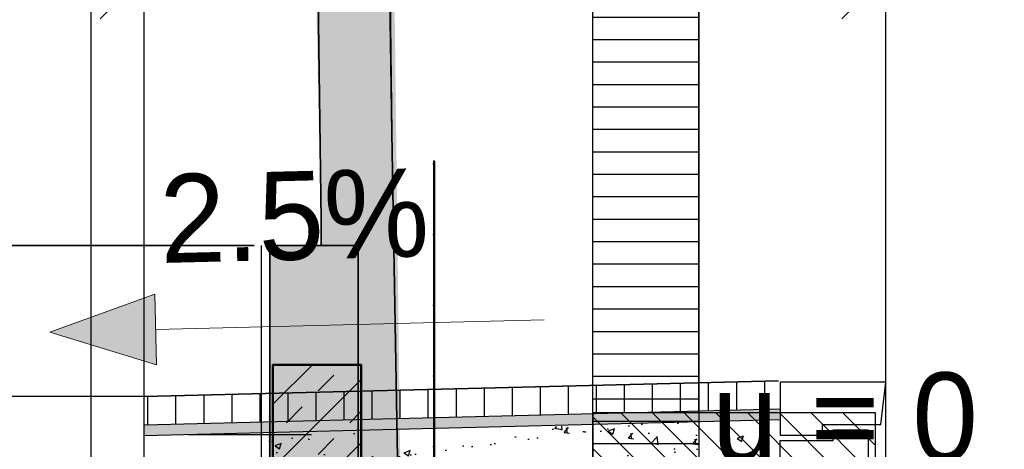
# Model space of a CAD drawing. Extents: x -805 to 3526, y -961 to 1039.
# Tile 446 of 471: x 1490.75 to 1493.53, y 37.18 to 38.4. Entities that reach past the tile are written whole.
import ezdxf
from ezdxf.enums import TextEntityAlignment as Align

# ---------------------------------------------------------------- set-up
doc = ezdxf.new("R2010")
doc.units = 0
doc.layers.get('0').update_dxf_attribs({"color": 251})
for name, color, linetype in [('361___H__Lichtraumprofil GC Hauptgleise', 8, 'Continuous'), ('Lichtraumprofil', 9, 'Continuous'), ('Schnitt 3 m', 251, 'Continuous'), ('TTK-B-Verm', 251, 'Continuous'), ('TTK-P-Abbruch', 40, 'Continuous'), ('TTK-P-PU', 12, 'Continuous'), ('TTK-P-QP Block', 162, 'Continuous')]:
    doc.layers.add(name, color=color, linetype=linetype)
for name, color, linetype, lineweight in [('EB-2236S-DS-TS-LIN', 162, 'Continuous', 25), ('EB-2236S-DS-TS-SRA', 42, 'Continuous', 25), ('EB-2236S-GLEIS-TXT', 7, 'Continuous', 25), ('EB-2236S-NEIGUNG-LIN', 7, 'Continuous', 18), ('EB-2236S-NEIGUNG-TXT', 7, 'Continuous', 25), ('EB-2236S-PLANUM-LIN', 12, 'Continuous', 35), ('EB-2236S-Q-BAHNSTEIG-LIN', 162, 'Continuous', 25), ('VE22-087 - Bf_Dorsten-Hervest ModellRevit2021_rvt-1-Schnitt 2$0$A-FLOR-HRAL', 11, 'Continuous', 9), ('VE22-087 - Bf_Dorsten-Hervest ModellRevit2021_rvt-1-Schnitt 2$0$A-WALL', 113, 'Continuous', 9), ('VE22-087 - Bf_Dorsten-Hervest ModellRevit2021_rvt-1-Schnitt 2$0$A-WALL-PATT', 111, 'Continuous', 35)]:
    doc.layers.add(name, color=color, linetype=linetype, lineweight=lineweight)
doc.styles.add('AKG DIN 6776', font='AKG_DIN67.TTF')
doc.styles.add('PROVI', font='PROVI.SHX')
doc.dimstyles.new('TTK', dxfattribs={"dimtxt": 2.5, "dimasz": 2.5, "dimexe": 3.5, "dimexo": 0.1, "dimgap": 1, "dimtad": 1, "dimzin": 0, "dimtxsty": 'AKG DIN 6776', "dimblk": 'OBLIQUE', "dimcen": -0.09, "dimdle": 3, "dimclrd": 256, "dimclre": 256, "dimclrt": 256, "dimadec": 3, "dimazin": 0, "dimtfac": 1, "dimtofl": 0, "dimtmove": 0, "dimatfit": 3, "dimldrblk": 'OBLIQUE', "dimfxl": 7, "dimfxlon": 1, "dimtolj": 1, "dimtzin": 0, "dimlwd": -1, "dimlwe": -1, "dimarcsym": 0})

# ---------------------------------------------------------------- blocks, each defined once
blk = doc.blocks.new('PVI_QNPF')
at = {"color": 0, "linetype": 'ByBlock'}
for p, q in [((0.4, -0.1), (0.4, 0.1)), ((0.7, 0), (0.4, 0.1)), ((0.4000000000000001, -9.337575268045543e-15), (-0.7, 1.726538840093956e-13)), ((0.7, 0), (0.4, -0.1))]:
    blk.add_line(p, q, dxfattribs=at)
blk.add_solid([(0.4, -0.1), (0.4, 0.1), (0.7, 0)], dxfattribs=at)
blk = doc.blocks.new('Pvi_Bstg76l')
at = {"color": 0}
blk.add_line((-0.2999999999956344, -0.2250000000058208), (-0.569999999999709, -0.9049999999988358), dxfattribs=at)
for points in [[(0, 0), (-0.2999999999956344, 0), (-0.2999999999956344, -0.1500000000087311), (-0.180000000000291, -0.1500000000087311), (-0.180000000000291, -0.1200000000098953), (-0.01499999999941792, -0.1200000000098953)], [(0.08000000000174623, -0.9850000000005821), (-0.569999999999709, -0.9850000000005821), (-0.569999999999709, -0.9049999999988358), (-0.01999999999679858, -0.8850000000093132), (0, -0.8650000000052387), (0, -0.625), (-0.2999999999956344, -0.2250000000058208), (-0.2999999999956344, -0.1650000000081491), (-0.1500000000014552, -0.1650000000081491), (-0.1500000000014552, -0.1350000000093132), (-0.04999999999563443, -0.1350000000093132), (-0.04999999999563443, -0.4199999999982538), (0.08000000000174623, -0.4349999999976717)]]:
    blk.add_lwpolyline(points, close=True, dxfattribs=at)
blk = doc.blocks.new('ProVi SchnittF')
at = {"layer": 'EB-2236S-DS-TS-SRA'}
h = blk.add_hatch(dxfattribs=at)
h.set_pattern_fill('ANSI31', color=256, scale=0.025, angle=44.99999999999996, style=0)
h.set_pattern_definition([(90, (-354.8365480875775, -40.45730328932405), (-0.079375, 6.245004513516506e-17), [])])
h.paths.add_polyline_path([(1.747358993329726, 6.332963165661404), (1.747358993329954, 6.252938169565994), (3.54335899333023, 6.297838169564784), (3.54335899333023, 6.377863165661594)])
h = blk.add_hatch(dxfattribs=at)
h.set_pattern_fill('AR-SAND', color=256, scale=0.0005000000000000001, style=0)
h.set_pattern_definition([(37.50000000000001, (-354.8365480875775, -40.45730328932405), (-0.000800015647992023, 0.02447066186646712), [0, -0.01930400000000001, 0, -0.02159000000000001, 0, -0.0206375]), (7.499999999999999, (-354.8365480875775, -40.45730328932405), (0.02247616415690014, 0.03584125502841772), [0, -0.010414, 0, -0.017399, 0, -0.006667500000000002]), (327.5, (-354.8521690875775, -40.45730328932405), (0.03954961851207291, 7.185923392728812e-05), [0, -0.006350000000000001, 0, -0.02286000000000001, 0, -0.02984500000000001]), (317.5, (-354.8521690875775, -40.45730328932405), (0.03817782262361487, 0.01114646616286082), [0, -0.003175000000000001, 0, -0.014986, 0, -0.017145])])
h.paths.add_polyline_path([(1.747358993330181, 6.252938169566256), (1.747358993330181, 6.222928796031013), (3.547358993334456, 6.267928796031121), (3.547358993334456, 6.297938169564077)])
h = blk.add_hatch(dxfattribs=at)
h.set_pattern_fill('AR-CONC', color=256, scale=0.001, style=0)
h.set_pattern_definition([(49.99999999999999, (-354.8365480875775, -40.45730328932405), (0.1821846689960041, -0.01593908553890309), [0.01905, -0.2095500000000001]), (355, (-354.8365480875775, -40.45730328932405), (-0.03524342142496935, 0.1910568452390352), [0.01524, -0.1676405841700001]), (100.4514447, (-354.8213660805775, -40.45863154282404), (0.1469412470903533, 0.1751177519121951), [0.0161900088, -0.1780902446]), (46.18420000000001, (-354.8365480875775, -40.40650328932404), (0.27107904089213, -0.04204232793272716), [0.02857500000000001, -0.3143250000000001]), (96.63555760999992, (-354.8139581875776, -40.41000678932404), (0.2374041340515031, 0.2474261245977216), [0.02428502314, -0.2671356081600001]), (351.1841511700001, (-354.8365480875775, -40.40650328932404), (0.2374041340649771, 0.2474261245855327), [0.02285996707, -0.25145973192]), (21, (-354.8111480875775, -40.41920328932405), (0.1516143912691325, -0.1022651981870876), [0.01905, -0.2095500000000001]), (326.0000000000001, (-354.8111480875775, -40.41920328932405), (0.06180202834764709, 0.1841879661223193), [0.01524, -0.16764]), (71.45144499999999, (-354.7985135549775, -40.42772538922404), (0.2134164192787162, 0.08192276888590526), [0.01619000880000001, -0.1780899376]), (37.50000000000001, (-354.8365480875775, -40.45730328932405), (0.003088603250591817, 0.08455503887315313), [0, -0.165608, 0, -0.1701800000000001, 0, -0.168275]), (7.499999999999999, (-354.8365480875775, -40.45730328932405), (0.06681966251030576, 0.1001805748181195), [0, -0.09702800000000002, 0, -0.1617980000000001, 0, -0.06413500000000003]), (327.5, (-354.8931900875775, -40.45730328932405), (0.1355905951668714, -0.005728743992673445), [0, -0.06350000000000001, 0, -0.19812, 0, -0.2628900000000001]), (317.5, (-354.9185900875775, -40.45730328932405), (0.1481291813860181, 0.02542649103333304), [0, -0.08255000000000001, 0, -0.131572, 0, -0.1866900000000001])])
h.paths.add_polyline_path([(2.09735899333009, 6.222928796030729), (2.09735899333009, 5.932838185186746), (3.478771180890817, 5.976123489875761), (3.547358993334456, 6.148863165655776), (3.547358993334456, 6.267928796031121)])
at = {"layer": 'EB-2236S-DS-TS-LIN', "flags": 128}
for points in [[(1.747358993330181, 6.252938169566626), (3.547358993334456, 6.297938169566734)], [(1.747358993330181, 6.222928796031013), (3.547358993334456, 6.267928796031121)]]:
    blk.add_lwpolyline(points, dxfattribs=at)
at = {"layer": 'EB-2236S-PLANUM-LIN', "flags": 128}
blk.add_lwpolyline([(1.747358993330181, 6.332963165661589), (3.54335899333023, 6.377863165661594)], dxfattribs=at)
at = {"layer": 'EB-2236S-Q-BAHNSTEIG-LIN'}
blk.add_blockref('Pvi_Bstg76l', (3.84735899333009, 6.373863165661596), dxfattribs=at)
blk = doc.blocks.new('_OBLIQUE')
at = {"color": 0, "linetype": 'ByBlock'}
blk.add_line((-0.5, -0.5), (0.5, 0.5), dxfattribs=at)
blk = doc.blocks.new('*D658')
at = {"layer": 'DEFPOINTS', "color": 0}
for p in [(1491.098034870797, 38.52596669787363), (1493.198034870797, 37.37371682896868), (1491.098034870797, 36.39333936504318)]:
    blk.add_point(p, dxfattribs=at)
at = {"layer": 'TTK-P-PU'}
for p, q in [((1491.098034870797, 37.82596669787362), (1491.098034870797, 38.87596669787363)), ((1493.198034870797, 37.82596669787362), (1493.198034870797, 38.87596669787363)), ((1493.498034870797, 38.52596669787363), (1490.798034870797, 38.52596669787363))]:
    blk.add_line(p, q, dxfattribs=at)
at = {"layer": 'TTK-P-PU', "xscale": 0.25, "yscale": 0.25, "zscale": 0.25, "rotation": 180}
blk.add_blockref('_OBLIQUE', (1491.098034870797, 38.52596669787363), dxfattribs=at)
at = {"layer": 'TTK-P-PU', "xscale": 0.25, "yscale": 0.25, "zscale": 0.25}
blk.add_blockref('_OBLIQUE', (1493.198034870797, 38.52596669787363), dxfattribs=at)
at = {"layer": 'TTK-P-PU', "insert": (1492.148034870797, 38.76984690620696), "char_height": 0.25, "attachment_point": 5, "style": 'AKG DIN 6776'}
blk.add_mtext('\\A1;2,10', dxfattribs=at)
blk = doc.blocks.new('A$C59C97115')
at = {"layer": 'Lichtraumprofil', "transparency": 33554559}
h = blk.add_hatch(dxfattribs=at)
h.set_pattern_fill('ANSI31', color=42, scale=0.02, angle=315)
h.set_pattern_definition([(0, (-142.0505128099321, 86.79225352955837), (1.387778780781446e-17, 0.0635), [])])
h.paths.add_polyline_path([(2.19999999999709, 3.917187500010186), (2.5, 3.049999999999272), (2.5, 0.3800000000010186), (2.19999999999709, 0.3800000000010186)])
h = blk.add_hatch(dxfattribs=at)
h.set_pattern_fill('ANSI31', color=42, scale=0.02)
h.set_pattern_definition([(45, (-142.0505128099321, 87.4323611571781), (-0.04490128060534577, 0.04490128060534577), [])])
h.paths.add_polyline_path([(1.600000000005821, 0.3799999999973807), (1.69999999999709, 0.3799999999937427), (1.700000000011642, 0.7599999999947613), (2.19999999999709, 0.7599999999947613), (2.5, 0.7599999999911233), (2.5, -3.637978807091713e-12), (1.274999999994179, -3.637978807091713e-12)])
at = {"layer": 'Lichtraumprofil', "color": 42}
for p, q in [((2.19999999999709, 0.7599999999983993), (2.19999999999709, 3.917187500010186)), ((1.69999999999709, 0.3799999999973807), (1.700000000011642, 0.7599999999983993)), ((1.700000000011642, 0.7599999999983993), (2.19999999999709, 0.7599999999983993))]:
    blk.add_line(p, q, dxfattribs=at)
at = {"layer": 'Lichtraumprofil', "color": 42, "flags": 128}
for points in [[(2.19999999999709, 3.917187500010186), (2.19999999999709, 0.3800000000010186), (2.5, 0.3800000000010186), (2.5, 3.049999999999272), (2.19999999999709, 3.917187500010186)], [(2.5, 0.7599999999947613), (2.5, 0), (1.274999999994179, 0), (1.600000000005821, 0.3800000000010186), (1.69999999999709, 0.3799999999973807), (1.700000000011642, 0.7599999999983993), (2.19999999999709, 0.7599999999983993), (2.19999999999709, 0.7599999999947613), (2.5, 0.7599999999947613)]]:
    blk.add_lwpolyline(points, dxfattribs=at)
blk = doc.blocks.new('P-HP-Dorsten 2022  - Schnitt 2 Süden')
at = {"layer": 'VE22-087 - Bf_Dorsten-Hervest ModellRevit2021_rvt-1-Schnitt 2$0$A-WALL-PATT', "lineweight": 9}
h = blk.add_hatch(dxfattribs=at)
h.set_pattern_fill('FP_2', color=40, style=0, pattern_type=2)
h.set_pattern_definition([(45, (6.525, 36.271), (-0.08980256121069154, 0.08980256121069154), []), (45, (6.615, 36.271), (-0.08980256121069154, 0.08980256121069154), [0.0635, -0.0635])])
h.paths.add_polyline_path([(9.267650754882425, 33.36242959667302), (9.267650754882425, 37.42233990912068), (9.017650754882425, 37.42233990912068), (9.017650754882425, 33.36242959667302)])
at = {"layer": 'VE22-087 - Bf_Dorsten-Hervest ModellRevit2021_rvt-1-Schnitt 2$0$A-FLOR-HRAL', "color": 40, "lineweight": 25}
for p, q in [((9.472022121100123, 37.99699278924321), (9.471313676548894, 37.98917097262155)), ((9.4752973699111, 37.98881015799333), (9.476005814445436, 37.99663197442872)), ((9.471985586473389, 37.99449896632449), (9.471985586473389, 36.90602517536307)), ((9.475985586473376, 37.79729103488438), (9.475985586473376, 37.99449898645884)), ((9.472022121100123, 37.79699278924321), (9.471313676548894, 37.78917097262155)), ((9.4752973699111, 37.78881015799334), (9.476005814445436, 37.79663197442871)), ((9.475985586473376, 37.59729103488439), (9.475985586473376, 37.79633374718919)), ((9.472022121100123, 37.59699278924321), (9.471313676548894, 37.58917097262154)), ((9.4752973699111, 37.58881015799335), (9.476005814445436, 37.59663197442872)), ((9.475985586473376, 37.3972910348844), (9.475985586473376, 37.5963337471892)), ((9.472022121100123, 37.39699278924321), (9.471313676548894, 37.38917097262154)), ((9.4752973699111, 37.38881015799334), (9.476005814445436, 37.39663197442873)), ((9.475985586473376, 37.19729103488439), (9.475985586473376, 37.39633374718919)), ((9.472022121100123, 37.19699278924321), (9.471313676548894, 37.18917097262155)), ((9.4752973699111, 37.18881015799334), (9.476005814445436, 37.19663197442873)), ((9.475985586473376, 36.99729103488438), (9.475985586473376, 37.19633374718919))]:
    blk.add_line(p, q, dxfattribs=at)
at = {"layer": 'VE22-087 - Bf_Dorsten-Hervest ModellRevit2021_rvt-1-Schnitt 2$0$A-FLOR-HRAL', "color": 40, "lineweight": 25, "flags": 128}
for points in [[(9.476013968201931, 37.99681239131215), (9.475955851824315, 37.99729103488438), (9.475784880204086, 37.99774186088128), (9.475510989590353, 37.99813866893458), (9.475150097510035, 37.99845839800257), (9.474723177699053, 37.99868246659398), (9.474255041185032, 37.99879785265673), (9.473772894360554, 37.99879785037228), (9.47330475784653, 37.99868245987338), (9.472877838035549, 37.9984583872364), (9.472516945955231, 37.99813865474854), (9.472243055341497, 37.9977418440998), (9.472072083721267, 37.99729101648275), (9.472013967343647, 37.99681237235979)], [(9.472013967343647, 37.99681237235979), (9.472072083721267, 37.99633372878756), (9.472243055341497, 37.99588290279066), (9.47251694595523, 37.99548609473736), (9.472877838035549, 37.99516636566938), (9.473304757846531, 37.99494229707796), (9.47377289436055, 37.99482691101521), (9.474255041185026, 37.99482691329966), (9.474723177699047, 37.99494230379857), (9.47515009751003, 37.99516637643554), (9.475510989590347, 37.9954861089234), (9.475784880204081, 37.99588291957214), (9.475955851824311, 37.99633374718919), (9.476013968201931, 37.99681239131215)], [(9.47598558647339, 37.99449898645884), (9.475788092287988, 37.99450525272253), (9.475233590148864, 37.9945102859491), (9.474431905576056, 37.99451307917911), (9.473541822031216, 37.99451307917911), (9.472739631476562, 37.9945102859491), (9.472184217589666, 37.99450525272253), (9.471985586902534, 37.99449897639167)], [(9.476013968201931, 37.79681239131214), (9.475955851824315, 37.79729103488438), (9.475784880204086, 37.79774186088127), (9.475510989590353, 37.79813866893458), (9.475150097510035, 37.79845839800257), (9.474723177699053, 37.79868246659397), (9.474255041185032, 37.79879785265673), (9.473772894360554, 37.79879785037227), (9.47330475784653, 37.79868245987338), (9.472877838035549, 37.7984583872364), (9.472516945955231, 37.79813865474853), (9.472243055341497, 37.7977418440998), (9.472072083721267, 37.79729101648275), (9.472013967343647, 37.79681237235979)], [(9.472013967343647, 37.79681237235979), (9.472072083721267, 37.79633372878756), (9.472243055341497, 37.79588290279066), (9.47251694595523, 37.79548609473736), (9.472877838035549, 37.79516636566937), (9.473304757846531, 37.79494229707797), (9.47377289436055, 37.79482691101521), (9.474255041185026, 37.79482691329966), (9.474723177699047, 37.79494230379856), (9.47515009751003, 37.79516637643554), (9.475510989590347, 37.7954861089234), (9.475784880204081, 37.79588291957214), (9.475955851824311, 37.79633374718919), (9.476013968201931, 37.79681239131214)], [(9.476013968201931, 37.59681239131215), (9.475955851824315, 37.59729103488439), (9.475784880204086, 37.59774186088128), (9.475510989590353, 37.59813866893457), (9.475150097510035, 37.59845839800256), (9.474723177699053, 37.59868246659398), (9.474255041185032, 37.59879785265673), (9.473772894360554, 37.59879785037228), (9.47330475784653, 37.59868245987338), (9.472877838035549, 37.59845838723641), (9.472516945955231, 37.59813865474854), (9.472243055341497, 37.5977418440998), (9.472072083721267, 37.59729101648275), (9.472013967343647, 37.59681237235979)], [(9.472013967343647, 37.59681237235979), (9.472072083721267, 37.59633372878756), (9.472243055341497, 37.59588290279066), (9.47251694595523, 37.59548609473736), (9.472877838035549, 37.59516636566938), (9.473304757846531, 37.59494229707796), (9.47377289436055, 37.59482691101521), (9.474255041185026, 37.59482691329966), (9.474723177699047, 37.59494230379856), (9.47515009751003, 37.59516637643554), (9.475510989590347, 37.5954861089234), (9.475784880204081, 37.59588291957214), (9.475955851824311, 37.59633374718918), (9.476013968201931, 37.59681239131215)], [(9.476013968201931, 37.39681239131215), (9.475955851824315, 37.39729103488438), (9.475784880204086, 37.39774186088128), (9.475510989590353, 37.39813866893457), (9.475150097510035, 37.39845839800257), (9.474723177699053, 37.39868246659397), (9.474255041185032, 37.39879785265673), (9.473772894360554, 37.39879785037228), (9.47330475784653, 37.39868245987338), (9.472877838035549, 37.3984583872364), (9.472516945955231, 37.39813865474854), (9.472243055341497, 37.3977418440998), (9.472072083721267, 37.39729101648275), (9.472013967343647, 37.39681237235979)], [(9.472013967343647, 37.39681237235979), (9.472072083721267, 37.39633372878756), (9.472243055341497, 37.39588290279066), (9.47251694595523, 37.39548609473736), (9.472877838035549, 37.39516636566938), (9.473304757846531, 37.39494229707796), (9.47377289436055, 37.39482691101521), (9.474255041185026, 37.39482691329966), (9.474723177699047, 37.39494230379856), (9.47515009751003, 37.39516637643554), (9.475510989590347, 37.3954861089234), (9.475784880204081, 37.39588291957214), (9.475955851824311, 37.39633374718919), (9.476013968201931, 37.39681239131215)], [(9.476013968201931, 37.19681239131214), (9.475955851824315, 37.19729103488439), (9.475784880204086, 37.19774186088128), (9.475510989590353, 37.19813866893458), (9.475150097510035, 37.19845839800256), (9.474723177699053, 37.19868246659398), (9.474255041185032, 37.19879785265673), (9.473772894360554, 37.19879785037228), (9.47330475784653, 37.19868245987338), (9.472877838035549, 37.1984583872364), (9.472516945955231, 37.19813865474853), (9.472243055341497, 37.1977418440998), (9.472072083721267, 37.19729101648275), (9.472013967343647, 37.19681237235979)], [(9.472013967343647, 37.19681237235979), (9.472072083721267, 37.19633372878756), (9.472243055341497, 37.19588290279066), (9.47251694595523, 37.19548609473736), (9.472877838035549, 37.19516636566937), (9.473304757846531, 37.19494229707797), (9.47377289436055, 37.19482691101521), (9.474255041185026, 37.19482691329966), (9.474723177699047, 37.19494230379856), (9.47515009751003, 37.19516637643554), (9.475510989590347, 37.1954861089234), (9.475784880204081, 37.19588291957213), (9.475955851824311, 37.19633374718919), (9.476013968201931, 37.19681239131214)]]:
    blk.add_lwpolyline(points, dxfattribs=at)
at = {"layer": 'VE22-087 - Bf_Dorsten-Hervest ModellRevit2021_rvt-1-Schnitt 2$0$A-WALL', "color": 40, "lineweight": 25}
for p, q in [((9.017650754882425, 37.42233990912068), (9.017650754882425, 37.42315016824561)), ((9.267650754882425, 37.42315016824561), (9.267650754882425, 37.42233990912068))]:
    blk.add_line(p, q, dxfattribs=at)
at = {"layer": 'VE22-087 - Bf_Dorsten-Hervest ModellRevit2021_rvt-1-Schnitt 2$0$A-WALL', "color": 40, "lineweight": 50}
for p, q in [((9.017650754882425, 37.42233990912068), (9.017650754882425, 36.1494883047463)), ((9.267650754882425, 37.42233990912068), (9.017650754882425, 37.42233990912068)), ((9.267650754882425, 33.36242959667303), (9.267650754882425, 37.42233903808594))]:
    blk.add_line(p, q, dxfattribs=at)

msp = doc.modelspace()

# ---------------------------------------------------------------- hatches: boundary and pattern name
at = {"layer": 'TTK-P-Abbruch', "transparency": 33554483}
h = msp.add_hatch(color=251, dxfattribs=at)
h.dxf.hatch_style = 1
edge = h.paths.add_edge_path()
edge.add_line((1487.050113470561, 41.11822571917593), (1487.050125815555, 40.89822588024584))
edge.add_line((1487.050125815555, 40.89822588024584), (1487.284290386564, 40.8771885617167))
edge.add_line((1487.284290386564, 40.8771885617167), (1487.284290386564, 40.60928765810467))
edge.add_line((1487.284290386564, 40.60928765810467), (1488.340771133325, 40.43409035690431))
edge.add_arc((1488.206793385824, 39.89906679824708), 0.5515435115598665, 6.900213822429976, 75.9413974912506, ccw=False)
edge.add_line((1488.754342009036, 39.96532953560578), (1488.73462604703, 36.88056852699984))
edge.add_line((1488.73462604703, 36.88056852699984), (1488.619940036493, 36.88056852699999))
edge.add_line((1488.619940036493, 36.88056852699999), (1488.619940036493, 36.48056852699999))
edge.add_line((1488.619940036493, 36.48056852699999), (1488.319940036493, 36.08056852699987))
edge.add_line((1488.319940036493, 36.08056852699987), (1488.319940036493, 35.28056852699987))
edge.add_line((1488.319940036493, 35.28056852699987), (1488.077037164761, 34.98908508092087))
edge.add_line((1488.077037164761, 34.98908508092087), (1488.069940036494, 33.67290557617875))
edge.add_line((1488.069940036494, 33.67290557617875), (1489.128617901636, 33.61886529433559))
edge.add_line((1489.128617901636, 33.61886529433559), (1489.116711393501, 36.88056852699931))
edge.add_line((1489.116711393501, 36.88056852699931), (1488.972469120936, 36.88056852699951))
edge.add_line((1488.972469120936, 36.88056852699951), (1488.989164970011, 39.93339953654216))
edge.add_arc((1489.320392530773, 39.86946776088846), 0.3373410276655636, 94.86668855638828, 169.0754162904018, ccw=False)
edge.add_line((1489.291773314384, 40.20559260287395), (1491.275306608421, 40.21812159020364))
edge.add_line((1491.275306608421, 40.21812159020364), (1491.423115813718, 40.19205875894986))
edge.add_line((1491.423115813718, 40.19205875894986), (1491.444882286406, 40.13780035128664))
edge.add_arc((1491.257347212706, 39.90220518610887), 0.3011220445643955, 9.702097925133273, 51.48001364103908, ccw=False)
edge.add_line((1491.554162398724, 39.952951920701), (1491.599408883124, 37.76041029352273))
edge.add_line((1491.599408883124, 37.76041029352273), (1491.453662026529, 37.76041029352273))
edge.add_line((1491.453662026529, 37.76041029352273), (1491.428617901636, 33.66574696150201))
edge.add_line((1491.428617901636, 33.66574696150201), (1492.48555768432, 33.67290557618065))
edge.add_line((1492.48555768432, 33.67290557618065), (1492.485557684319, 34.98056852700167))
edge.add_line((1492.485557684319, 34.98056852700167), (1492.235557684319, 35.28056852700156))
edge.add_line((1492.235557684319, 35.28056852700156), (1492.235557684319, 36.08056852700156))
edge.add_line((1492.235557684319, 36.08056852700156), (1491.935557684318, 36.48056852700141))
edge.add_line((1491.935557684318, 36.48056852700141), (1491.935557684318, 36.88056852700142))
edge.add_line((1491.935557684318, 36.88056852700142), (1491.825845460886, 36.88056852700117))
edge.add_line((1491.825845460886, 36.88056852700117), (1491.788448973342, 39.96269522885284))
edge.add_arc((1492.359328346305, 39.9213313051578), 0.5723759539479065, 104.1089881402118, 175.8557902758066, ccw=False)
edge.add_line((1492.219801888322, 40.47644084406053), (1493.178246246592, 40.65204607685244))
edge.add_line((1493.178246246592, 40.65204607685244), (1493.1501941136, 40.90585182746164))
edge.add_line((1493.1501941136, 40.90585182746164), (1493.235004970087, 40.91680643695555))
edge.add_line((1493.235004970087, 40.91680643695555), (1493.235013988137, 41.13680672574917))
edge.add_line((1493.235013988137, 41.13680672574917), (1490.28676767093, 40.83155804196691))
edge.add_line((1490.28676767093, 40.83155804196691), (1487.050113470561, 41.11822571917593))

# ---------------------------------------------------------------- linework, layer by layer
at = {"layer": 'Schnitt 3 m', "color": 251}
for p, q in [((1491.584943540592, 38.88586704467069), (1491.599408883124, 37.8311246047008)), ((1491.599408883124, 37.8311246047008), (1491.584943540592, 38.88586704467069)), ((1491.798603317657, 38.07830377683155), (1491.787527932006, 38.88586704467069)), ((1491.787527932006, 38.88586704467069), (1491.798603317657, 38.07830377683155)), ((1491.788107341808, 38.88586704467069), (1491.799182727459, 38.07830377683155)), ((1491.799182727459, 38.07830377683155), (1491.788107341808, 38.88586704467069)), ((1491.814659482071, 37.15844389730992), (1491.798603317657, 38.07830377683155)), ((1491.798603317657, 38.07830377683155), (1491.799182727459, 38.07830377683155)), ((1491.799182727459, 38.07830377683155), (1491.798603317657, 38.07830377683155)), ((1491.798603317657, 38.07830377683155), (1491.814659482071, 37.15844389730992)), ((1491.799182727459, 38.07830377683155), (1491.815238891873, 37.15844389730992)), ((1491.815238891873, 37.15844389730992), (1491.799182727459, 38.07830377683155)), ((1491.599408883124, 37.8311246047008), (1491.599408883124, 37.76041029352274)), ((1491.599408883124, 37.76041029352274), (1491.599408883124, 37.8311246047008)), ((1491.409268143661, 37.76041029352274), (1489.086482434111, 37.76041029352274)), ((1489.086482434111, 37.76041029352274), (1491.409268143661, 37.76041029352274))]:
    msp.add_line(p, q, dxfattribs=at)
at = {"layer": 'Schnitt 3 m', "color": 251, "lineweight": 35}
for p, q in [((1491.453661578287, 37.76041029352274), (1491.453661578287, 33.36341886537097)), ((1491.703672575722, 37.76041029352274), (1491.453662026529, 37.76041029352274)), ((1491.703672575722, 33.36341886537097), (1491.703672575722, 37.76041029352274))]:
    msp.add_line(p, q, dxfattribs=at)
at = {"layer": 'TTK-B-Verm', "color": 251}
msp.add_line((1491.428617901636, 37.75971790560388), (1491.428617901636, 30.04613086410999), dxfattribs=at)
at = {"layer": 'TTK-P-PU', "color": 251}
for p, q in [((1490.948034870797, 31.29719131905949), (1490.948034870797, 39.8939289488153)), ((1491.098034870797, 31.29719131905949), (1491.098034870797, 39.8939289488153)), ((1493.198034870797, 31.29719131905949), (1493.198034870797, 39.8939289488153)), ((1491.098034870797, 37.33281682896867), (1488.521755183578, 37.33281682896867)), ((1491.221755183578, 37.22587546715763), (1491.571755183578, 37.22587546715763))]:
    msp.add_line(p, q, dxfattribs=at)

# ---------------------------------------------------------------- block references
at = {"layer": '361___H__Lichtraumprofil GC Hauptgleise', "color": 251, "xscale": -1}
msp.add_blockref('A$C59C97115', (1494.868511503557, 36.52678687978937), dxfattribs=at)
at = {"layer": 'EB-2236S-NEIGUNG-LIN', "color": 251, "rotation": 181.4320961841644}
msp.add_blockref('PVI_QNPF', (1491.530547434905, 37.53257265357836), dxfattribs=at)
at = {"layer": 'TTK-P-PU', "color": 251}
msp.add_blockref('ProVi SchnittF', (1489.350675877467, 30.99985366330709), dxfattribs=at)
at = {"layer": 'TTK-P-QP Block', "color": 251}
msp.add_blockref('P-HP-Dorsten 2022  - Schnitt 2 Süden', (1482.444840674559, 0.0001283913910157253), dxfattribs=at)

# ---------------------------------------------------------------- texts
at = {"layer": 'EB-2236S-GLEIS-TXT', "color": 251, "style": 'PROVI'}
msp.add_text('u = 0 mm', height=0.25, dxfattribs=at).set_placement((1494.108233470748, 37.15088121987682), align=Align.RIGHT)
at = {"layer": 'EB-2236S-NEIGUNG-TXT', "color": 251, "style": 'PROVI'}
msp.add_text('2.5%', height=0.25, rotation=1.432096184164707, dxfattribs=at).set_placement((1491.525861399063, 37.72001408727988), align=Align.CENTER)

# ---------------------------------------------------------------- dimensions: what is measured, and where the dimension line sits
at = {"layer": 'TTK-P-PU', "color": 251}
dim = msp.add_linear_dim(base=(1491.098034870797, 38.52596669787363), p1=(1493.198034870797, 37.37371682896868), p2=(1491.098034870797, 36.39333936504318), dimstyle='TTK', override={"dimscale": 0}, dxfattribs=at)
dim.commit()
dim.dimension.update_dxf_attribs({"geometry": '*D658', "text_midpoint": (1492.148034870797, 38.76984690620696)})

doc.saveas('drawing.dxf')
